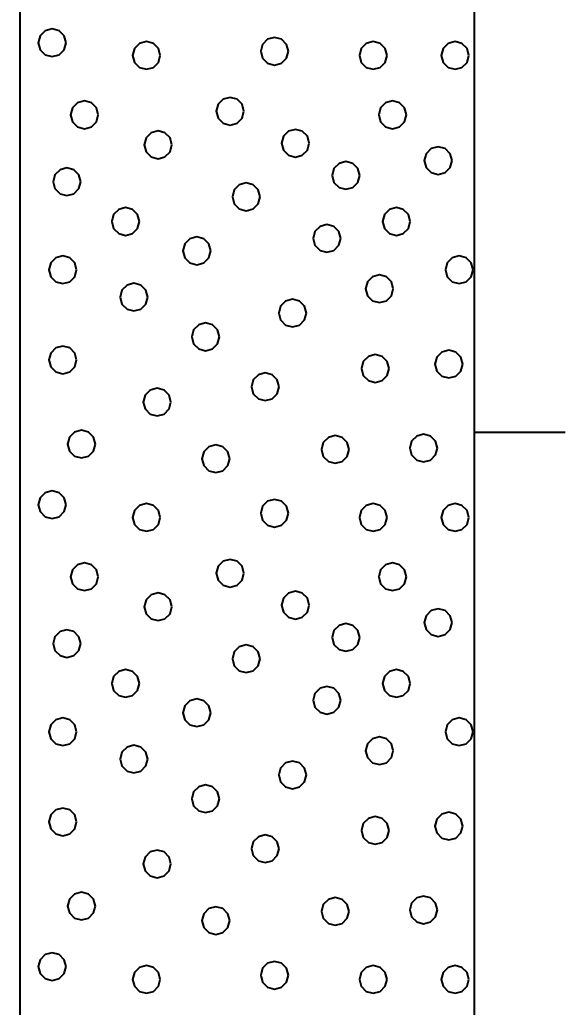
# Model space of a CAD drawing. Extents: x -76 to 974, y -1080 to -735.
# Drawn here: x 929.01 to 932.01, y -938.34 to -932.91 of the extents above; entities that cross this region are included whole.
import ezdxf

# ---------------------------------------------------------------- set-up
doc = ezdxf.new("R2010")
doc.units = 0
doc.header["$LTSCALE"] = 0.36
doc.layers.add('27', color=7, linetype='Continuous', lineweight=40)

msp = doc.modelspace()

# ---------------------------------------------------------------- linework, layer by layer
at = {"layer": '27'}
for p, q in [((929.0077, -930.6789), (929.0077, -942.6789)), ((931.5077, -942.6789), (931.5077, -930.6789)), ((932.0077, -935.1789), (931.5077, -935.1789))]:
    msp.add_line(p, q, dxfattribs=at)
for points in [[(929.2621, -933.0354), (929.2519, -932.9973), (929.224, -932.9694), (929.1859, -932.9592), (929.1478, -932.9694), (929.1199, -932.9973), (929.1097, -933.0354), (929.1199, -933.0735), (929.1478, -933.1014), (929.1859, -933.1116), (929.224, -933.1014), (929.2519, -933.0735)], [(929.7808, -933.1053), (929.7706, -933.0672), (929.7427, -933.0393), (929.7046, -933.0291), (929.6665, -933.0393), (929.6386, -933.0672), (929.6284, -933.1053), (929.6386, -933.1434), (929.6665, -933.1713), (929.7046, -933.1815), (929.7427, -933.1713), (929.7706, -933.1434)], [(930.4851, -933.0824), (930.4748, -933.0443), (930.447, -933.0164), (930.4089, -933.0062), (930.3708, -933.0164), (930.3429, -933.0443), (930.3327, -933.0824), (930.3429, -933.1205), (930.3708, -933.1484), (930.4089, -933.1586), (930.447, -933.1484), (930.4748, -933.1205)], [(931.0279, -933.1053), (931.0177, -933.0672), (930.9898, -933.0393), (930.9517, -933.0291), (930.9136, -933.0393), (930.8857, -933.0672), (930.8755, -933.1053), (930.8857, -933.1434), (930.9136, -933.1713), (930.9517, -933.1815), (930.9898, -933.1713), (931.0177, -933.1434)], [(931.4779, -933.1053), (931.4677, -933.0672), (931.4398, -933.0393), (931.4017, -933.0291), (931.3636, -933.0393), (931.3357, -933.0672), (931.3255, -933.1053), (931.3357, -933.1434), (931.3636, -933.1713), (931.4017, -933.1815), (931.4398, -933.1713), (931.4677, -933.1434)], [(929.4396, -933.4316), (929.4294, -933.3935), (929.4015, -933.3656), (929.3634, -933.3554), (929.3253, -933.3656), (929.2974, -933.3935), (929.2872, -933.4316), (929.2974, -933.4697), (929.3253, -933.4975), (929.3634, -933.5078), (929.4015, -933.4975), (929.4294, -933.4697)], [(930.2406, -933.412), (930.2304, -933.3739), (930.2025, -933.346), (930.1644, -933.3358), (930.1263, -933.346), (930.0984, -933.3739), (930.0882, -933.412), (930.0984, -933.4501), (930.1263, -933.478), (930.1644, -933.4882), (930.2025, -933.478), (930.2304, -933.4501)], [(931.1342, -933.4316), (931.124, -933.3935), (931.0961, -933.3656), (931.058, -933.3554), (931.0199, -933.3656), (930.9921, -933.3935), (930.9818, -933.4316), (930.9921, -933.4697), (931.0199, -933.4976), (931.058, -933.5078), (931.0961, -933.4976), (931.124, -933.4697)], [(929.8446, -933.5968), (929.8344, -933.5587), (929.8065, -933.5308), (929.7684, -933.5206), (929.7303, -933.5308), (929.7024, -933.5587), (929.6922, -933.5968), (929.7024, -933.6349), (929.7303, -933.6628), (929.7684, -933.673), (929.8065, -933.6628), (929.8344, -933.6349)], [(930.5997, -933.5878), (930.5894, -933.5497), (930.5616, -933.5218), (930.5235, -933.5116), (930.4854, -933.5218), (930.4575, -933.5497), (930.4473, -933.5878), (930.4575, -933.6259), (930.4854, -933.6538), (930.5235, -933.664), (930.5616, -933.6538), (930.5894, -933.6259)], [(931.3851, -933.6837), (931.3749, -933.6456), (931.347, -933.6177), (931.3089, -933.6075), (931.2708, -933.6177), (931.2429, -933.6456), (931.2327, -933.6837), (931.2429, -933.7218), (931.2708, -933.7497), (931.3089, -933.7599), (931.347, -933.7497), (931.3749, -933.7218)], [(930.8779, -933.7651), (930.8677, -933.727), (930.8398, -933.6991), (930.8017, -933.6889), (930.7636, -933.6991), (930.7357, -933.727), (930.7255, -933.7651), (930.7357, -933.8032), (930.7636, -933.8311), (930.8017, -933.8413), (930.8398, -933.8311), (930.8677, -933.8032)], [(929.3435, -933.7994), (929.3332, -933.7613), (929.3054, -933.7334), (929.2673, -933.7232), (929.2292, -933.7334), (929.2013, -933.7613), (929.1911, -933.7994), (929.2013, -933.8375), (929.2292, -933.8654), (929.2673, -933.8756), (929.3054, -933.8654), (929.3332, -933.8375)], [(930.3295, -933.8826), (930.3193, -933.8445), (930.2914, -933.8166), (930.2533, -933.8064), (930.2152, -933.8166), (930.1873, -933.8445), (930.1771, -933.8826), (930.1873, -933.9207), (930.2152, -933.9486), (930.2533, -933.9588), (930.2914, -933.9486), (930.3193, -933.9207)], [(929.6664, -934.0181), (929.6561, -933.98), (929.6283, -933.9521), (929.5902, -933.9419), (929.5521, -933.9521), (929.5242, -933.98), (929.514, -934.0181), (929.5242, -934.0562), (929.5521, -934.0841), (929.5902, -934.0943), (929.6283, -934.0841), (929.6561, -934.0562)], [(931.155, -934.0181), (931.1448, -933.98), (931.1169, -933.9521), (931.0788, -933.9419), (931.0407, -933.9521), (931.0128, -933.98), (931.0026, -934.0181), (931.0128, -934.0562), (931.0407, -934.0841), (931.0788, -934.0943), (931.1169, -934.0841), (931.1448, -934.0562)], [(930.7736, -934.1109), (930.7634, -934.0728), (930.7355, -934.0449), (930.6974, -934.0347), (930.6593, -934.0449), (930.6314, -934.0728), (930.6212, -934.1109), (930.6314, -934.149), (930.6593, -934.1769), (930.6974, -934.1871), (930.7355, -934.1769), (930.7634, -934.149)], [(930.0579, -934.1795), (930.0477, -934.1414), (930.0198, -934.1135), (929.9817, -934.1033), (929.9436, -934.1135), (929.9157, -934.1414), (929.9055, -934.1795), (929.9157, -934.2176), (929.9436, -934.2455), (929.9817, -934.2557), (930.0198, -934.2455), (930.0477, -934.2176)], [(929.3206, -934.2838), (929.3104, -934.2457), (929.2825, -934.2178), (929.2444, -934.2076), (929.2063, -934.2178), (929.1784, -934.2457), (929.1682, -934.2838), (929.1784, -934.3219), (929.2063, -934.3497), (929.2444, -934.36), (929.2825, -934.3497), (929.3104, -934.3219)], [(931.5008, -934.2838), (931.4906, -934.2457), (931.4627, -934.2178), (931.4246, -934.2076), (931.3865, -934.2178), (931.3586, -934.2457), (931.3484, -934.2838), (931.3586, -934.3219), (931.3865, -934.3497), (931.4246, -934.36), (931.4627, -934.3497), (931.4906, -934.3219)], [(931.0622, -934.388), (931.052, -934.3499), (931.0241, -934.322), (930.986, -934.3118), (930.9479, -934.322), (930.92, -934.3499), (930.9098, -934.388), (930.92, -934.4261), (930.9479, -934.454), (930.986, -934.4642), (931.0241, -934.454), (931.052, -934.4261)], [(929.7121, -934.4338), (929.7019, -934.3957), (929.674, -934.3678), (929.6359, -934.3576), (929.5978, -934.3678), (929.5699, -934.3957), (929.5597, -934.4338), (929.5699, -934.4719), (929.5978, -934.4998), (929.6359, -934.51), (929.674, -934.4998), (929.7019, -934.4719)], [(930.5842, -934.5215), (930.574, -934.4834), (930.5461, -934.4555), (930.508, -934.4453), (930.4699, -934.4555), (930.442, -934.4834), (930.4318, -934.5215), (930.442, -934.5596), (930.4699, -934.5875), (930.508, -934.5977), (930.5461, -934.5875), (930.574, -934.5596)], [(930.1062, -934.6524), (930.096, -934.6143), (930.0681, -934.5864), (930.03, -934.5762), (929.9919, -934.5864), (929.964, -934.6143), (929.9538, -934.6524), (929.964, -934.6905), (929.9919, -934.7184), (930.03, -934.7286), (930.0681, -934.7184), (930.096, -934.6905)], [(929.3206, -934.7796), (929.3104, -934.7415), (929.2825, -934.7136), (929.2444, -934.7034), (929.2063, -934.7136), (929.1784, -934.7415), (929.1682, -934.7796), (929.1784, -934.8177), (929.2063, -934.8455), (929.2444, -934.8558), (929.2825, -934.8455), (929.3104, -934.8177)], [(931.4436, -934.8024), (931.4334, -934.7643), (931.4055, -934.7364), (931.3674, -934.7262), (931.3293, -934.7364), (931.3014, -934.7643), (931.2912, -934.8024), (931.3014, -934.8405), (931.3293, -934.8684), (931.3674, -934.8786), (931.4055, -934.8684), (931.4334, -934.8405)], [(931.0393, -934.8266), (931.0291, -934.7885), (931.0012, -934.7606), (930.9631, -934.7504), (930.925, -934.7606), (930.8971, -934.7885), (930.8869, -934.8266), (930.8971, -934.8647), (930.925, -934.8926), (930.9631, -934.9028), (931.0012, -934.8926), (931.0291, -934.8647)], [(930.4342, -934.927), (930.424, -934.8889), (930.3961, -934.861), (930.358, -934.8508), (930.3199, -934.861), (930.292, -934.8889), (930.2818, -934.927), (930.292, -934.9651), (930.3199, -934.993), (930.358, -935.0032), (930.3961, -934.993), (930.424, -934.9651)], [(929.8392, -935.0109), (929.829, -934.9728), (929.8011, -934.9449), (929.763, -934.9347), (929.7249, -934.9449), (929.6971, -934.9728), (929.6868, -935.0109), (929.6971, -935.049), (929.7249, -935.0769), (929.763, -935.0871), (929.8011, -935.0769), (929.829, -935.049)], [(929.4235, -935.2423), (929.4133, -935.2042), (929.3854, -935.1763), (929.3473, -935.1661), (929.3092, -935.1763), (929.2814, -935.2042), (929.2711, -935.2423), (929.2814, -935.2804), (929.3092, -935.3083), (929.3473, -935.3185), (929.3854, -935.3083), (929.4133, -935.2804)], [(930.8194, -935.2715), (930.8092, -935.2334), (930.7813, -935.2055), (930.7432, -935.1953), (930.7051, -935.2055), (930.6772, -935.2334), (930.667, -935.2715), (930.6772, -935.3096), (930.7051, -935.3375), (930.7432, -935.3477), (930.7813, -935.3375), (930.8092, -935.3096)], [(931.305, -935.2639), (931.2948, -935.2258), (931.2669, -935.1979), (931.2288, -935.1877), (931.1907, -935.1979), (931.1628, -935.2258), (931.1526, -935.2639), (931.1628, -935.302), (931.1907, -935.3299), (931.2288, -935.3401), (931.2669, -935.3299), (931.2948, -935.302)], [(930.1622, -935.3224), (930.1519, -935.2843), (930.1241, -935.2564), (930.086, -935.2462), (930.0479, -935.2564), (930.02, -935.2843), (930.0098, -935.3224), (930.02, -935.3605), (930.0479, -935.3884), (930.086, -935.3986), (930.1241, -935.3884), (930.1519, -935.3605)], [(929.2621, -935.5754), (929.2519, -935.5373), (929.224, -935.5094), (929.1859, -935.4992), (929.1478, -935.5094), (929.1199, -935.5373), (929.1097, -935.5754), (929.1199, -935.6135), (929.1478, -935.6414), (929.1859, -935.6516), (929.224, -935.6414), (929.2519, -935.6135)], [(929.7808, -935.6453), (929.7706, -935.6072), (929.7427, -935.5793), (929.7046, -935.5691), (929.6665, -935.5793), (929.6386, -935.6072), (929.6284, -935.6453), (929.6386, -935.6834), (929.6665, -935.7113), (929.7046, -935.7215), (929.7427, -935.7113), (929.7706, -935.6834)], [(930.4851, -935.6224), (930.4748, -935.5843), (930.447, -935.5564), (930.4089, -935.5462), (930.3708, -935.5564), (930.3429, -935.5843), (930.3327, -935.6224), (930.3429, -935.6605), (930.3708, -935.6884), (930.4089, -935.6986), (930.447, -935.6884), (930.4748, -935.6605)], [(931.0279, -935.6453), (931.0177, -935.6072), (930.9898, -935.5793), (930.9517, -935.5691), (930.9136, -935.5793), (930.8857, -935.6072), (930.8755, -935.6453), (930.8857, -935.6834), (930.9136, -935.7113), (930.9517, -935.7215), (930.9898, -935.7113), (931.0177, -935.6834)], [(931.4779, -935.6453), (931.4677, -935.6072), (931.4398, -935.5793), (931.4017, -935.5691), (931.3636, -935.5793), (931.3357, -935.6072), (931.3255, -935.6453), (931.3357, -935.6834), (931.3636, -935.7113), (931.4017, -935.7215), (931.4398, -935.7113), (931.4677, -935.6834)], [(929.4396, -935.9716), (929.4294, -935.9335), (929.4015, -935.9056), (929.3634, -935.8954), (929.3253, -935.9056), (929.2974, -935.9335), (929.2872, -935.9716), (929.2974, -936.0097), (929.3253, -936.0375), (929.3634, -936.0478), (929.4015, -936.0375), (929.4294, -936.0097)], [(930.2406, -935.952), (930.2304, -935.9139), (930.2025, -935.886), (930.1644, -935.8758), (930.1263, -935.886), (930.0984, -935.9139), (930.0882, -935.952), (930.0984, -935.9901), (930.1263, -936.018), (930.1644, -936.0282), (930.2025, -936.018), (930.2304, -935.9901)], [(931.1342, -935.9716), (931.124, -935.9335), (931.0961, -935.9056), (931.058, -935.8954), (931.0199, -935.9056), (930.9921, -935.9335), (930.9818, -935.9716), (930.9921, -936.0097), (931.0199, -936.0376), (931.058, -936.0478), (931.0961, -936.0376), (931.124, -936.0097)], [(929.8446, -936.1368), (929.8344, -936.0987), (929.8065, -936.0708), (929.7684, -936.0606), (929.7303, -936.0708), (929.7024, -936.0987), (929.6922, -936.1368), (929.7024, -936.1749), (929.7303, -936.2028), (929.7684, -936.213), (929.8065, -936.2028), (929.8344, -936.1749)], [(930.5997, -936.1278), (930.5894, -936.0897), (930.5616, -936.0618), (930.5235, -936.0516), (930.4854, -936.0618), (930.4575, -936.0897), (930.4473, -936.1278), (930.4575, -936.1659), (930.4854, -936.1938), (930.5235, -936.204), (930.5616, -936.1938), (930.5894, -936.1659)], [(931.3851, -936.2237), (931.3749, -936.1856), (931.347, -936.1577), (931.3089, -936.1475), (931.2708, -936.1577), (931.2429, -936.1856), (931.2327, -936.2237), (931.2429, -936.2618), (931.2708, -936.2897), (931.3089, -936.2999), (931.347, -936.2897), (931.3749, -936.2618)], [(930.8779, -936.3051), (930.8677, -936.267), (930.8398, -936.2391), (930.8017, -936.2289), (930.7636, -936.2391), (930.7357, -936.267), (930.7255, -936.3051), (930.7357, -936.3432), (930.7636, -936.3711), (930.8017, -936.3813), (930.8398, -936.3711), (930.8677, -936.3432)], [(929.3435, -936.3394), (929.3332, -936.3013), (929.3054, -936.2734), (929.2673, -936.2632), (929.2292, -936.2734), (929.2013, -936.3013), (929.1911, -936.3394), (929.2013, -936.3775), (929.2292, -936.4054), (929.2673, -936.4156), (929.3054, -936.4054), (929.3332, -936.3775)], [(930.3295, -936.4226), (930.3193, -936.3845), (930.2914, -936.3566), (930.2533, -936.3464), (930.2152, -936.3566), (930.1873, -936.3845), (930.1771, -936.4226), (930.1873, -936.4607), (930.2152, -936.4886), (930.2533, -936.4988), (930.2914, -936.4886), (930.3193, -936.4607)], [(929.6664, -936.5581), (929.6561, -936.52), (929.6283, -936.4921), (929.5902, -936.4819), (929.5521, -936.4921), (929.5242, -936.52), (929.514, -936.5581), (929.5242, -936.5962), (929.5521, -936.6241), (929.5902, -936.6343), (929.6283, -936.6241), (929.6561, -936.5962)], [(931.155, -936.5581), (931.1448, -936.52), (931.1169, -936.4921), (931.0788, -936.4819), (931.0407, -936.4921), (931.0128, -936.52), (931.0026, -936.5581), (931.0128, -936.5962), (931.0407, -936.6241), (931.0788, -936.6343), (931.1169, -936.6241), (931.1448, -936.5962)], [(930.7736, -936.6509), (930.7634, -936.6128), (930.7355, -936.5849), (930.6974, -936.5747), (930.6593, -936.5849), (930.6314, -936.6128), (930.6212, -936.6509), (930.6314, -936.689), (930.6593, -936.7169), (930.6974, -936.7271), (930.7355, -936.7169), (930.7634, -936.689)], [(930.0579, -936.7195), (930.0477, -936.6814), (930.0198, -936.6535), (929.9817, -936.6433), (929.9436, -936.6535), (929.9157, -936.6814), (929.9055, -936.7195), (929.9157, -936.7576), (929.9436, -936.7855), (929.9817, -936.7957), (930.0198, -936.7855), (930.0477, -936.7576)], [(929.3206, -936.8238), (929.3104, -936.7857), (929.2825, -936.7578), (929.2444, -936.7476), (929.2063, -936.7578), (929.1784, -936.7857), (929.1682, -936.8238), (929.1784, -936.8619), (929.2063, -936.8897), (929.2444, -936.9), (929.2825, -936.8897), (929.3104, -936.8619)], [(931.5008, -936.8238), (931.4906, -936.7857), (931.4627, -936.7578), (931.4246, -936.7476), (931.3865, -936.7578), (931.3586, -936.7857), (931.3484, -936.8238), (931.3586, -936.8619), (931.3865, -936.8897), (931.4246, -936.9), (931.4627, -936.8897), (931.4906, -936.8619)], [(929.7121, -936.9738), (929.7019, -936.9357), (929.674, -936.9078), (929.6359, -936.8976), (929.5978, -936.9078), (929.5699, -936.9357), (929.5597, -936.9738), (929.5699, -937.0119), (929.5978, -937.0398), (929.6359, -937.05), (929.674, -937.0398), (929.7019, -937.0119)], [(931.0622, -936.928), (931.052, -936.8899), (931.0241, -936.862), (930.986, -936.8518), (930.9479, -936.862), (930.92, -936.8899), (930.9098, -936.928), (930.92, -936.9661), (930.9479, -936.994), (930.986, -937.0042), (931.0241, -936.994), (931.052, -936.9661)], [(930.5842, -937.0615), (930.574, -937.0234), (930.5461, -936.9955), (930.508, -936.9853), (930.4699, -936.9955), (930.442, -937.0234), (930.4318, -937.0615), (930.442, -937.0996), (930.4699, -937.1275), (930.508, -937.1377), (930.5461, -937.1275), (930.574, -937.0996)], [(930.1062, -937.1924), (930.096, -937.1543), (930.0681, -937.1264), (930.03, -937.1162), (929.9919, -937.1264), (929.964, -937.1543), (929.9538, -937.1924), (929.964, -937.2305), (929.9919, -937.2584), (930.03, -937.2686), (930.0681, -937.2584), (930.096, -937.2305)], [(929.3206, -937.3196), (929.3104, -937.2815), (929.2825, -937.2536), (929.2444, -937.2434), (929.2063, -937.2536), (929.1784, -937.2815), (929.1682, -937.3196), (929.1784, -937.3577), (929.2063, -937.3855), (929.2444, -937.3958), (929.2825, -937.3855), (929.3104, -937.3577)], [(931.4436, -937.3424), (931.4334, -937.3043), (931.4055, -937.2764), (931.3674, -937.2662), (931.3293, -937.2764), (931.3014, -937.3043), (931.2912, -937.3424), (931.3014, -937.3805), (931.3293, -937.4084), (931.3674, -937.4186), (931.4055, -937.4084), (931.4334, -937.3805)], [(931.0393, -937.3666), (931.0291, -937.3285), (931.0012, -937.3006), (930.9631, -937.2904), (930.925, -937.3006), (930.8971, -937.3285), (930.8869, -937.3666), (930.8971, -937.4047), (930.925, -937.4326), (930.9631, -937.4428), (931.0012, -937.4326), (931.0291, -937.4047)], [(930.4342, -937.467), (930.424, -937.4289), (930.3961, -937.401), (930.358, -937.3908), (930.3199, -937.401), (930.292, -937.4289), (930.2818, -937.467), (930.292, -937.5051), (930.3199, -937.533), (930.358, -937.5432), (930.3961, -937.533), (930.424, -937.5051)], [(929.8392, -937.5509), (929.829, -937.5128), (929.8011, -937.4849), (929.763, -937.4747), (929.7249, -937.4849), (929.6971, -937.5128), (929.6868, -937.5509), (929.6971, -937.589), (929.7249, -937.6169), (929.763, -937.6271), (929.8011, -937.6169), (929.829, -937.589)], [(929.4235, -937.7823), (929.4133, -937.7442), (929.3854, -937.7163), (929.3473, -937.7061), (929.3092, -937.7163), (929.2814, -937.7442), (929.2711, -937.7823), (929.2814, -937.8204), (929.3092, -937.8483), (929.3473, -937.8585), (929.3854, -937.8483), (929.4133, -937.8204)], [(930.8194, -937.8115), (930.8092, -937.7734), (930.7813, -937.7455), (930.7432, -937.7353), (930.7051, -937.7455), (930.6772, -937.7734), (930.667, -937.8115), (930.6772, -937.8496), (930.7051, -937.8775), (930.7432, -937.8877), (930.7813, -937.8775), (930.8092, -937.8496)], [(931.305, -937.8039), (931.2948, -937.7658), (931.2669, -937.7379), (931.2288, -937.7277), (931.1907, -937.7379), (931.1628, -937.7658), (931.1526, -937.8039), (931.1628, -937.842), (931.1907, -937.8699), (931.2288, -937.8801), (931.2669, -937.8699), (931.2948, -937.842)], [(930.1622, -937.8624), (930.1519, -937.8243), (930.1241, -937.7964), (930.086, -937.7862), (930.0479, -937.7964), (930.02, -937.8243), (930.0098, -937.8624), (930.02, -937.9005), (930.0479, -937.9284), (930.086, -937.9386), (930.1241, -937.9284), (930.1519, -937.9005)], [(929.2621, -938.1154), (929.2519, -938.0773), (929.224, -938.0494), (929.1859, -938.0392), (929.1478, -938.0494), (929.1199, -938.0773), (929.1097, -938.1154), (929.1199, -938.1535), (929.1478, -938.1814), (929.1859, -938.1916), (929.224, -938.1814), (929.2519, -938.1535)], [(930.4851, -938.1624), (930.4748, -938.1243), (930.447, -938.0964), (930.4089, -938.0862), (930.3708, -938.0964), (930.3429, -938.1243), (930.3327, -938.1624), (930.3429, -938.2005), (930.3708, -938.2284), (930.4089, -938.2386), (930.447, -938.2284), (930.4748, -938.2005)], [(929.7808, -938.1853), (929.7706, -938.1472), (929.7427, -938.1193), (929.7046, -938.1091), (929.6665, -938.1193), (929.6386, -938.1472), (929.6284, -938.1853), (929.6386, -938.2234), (929.6665, -938.2513), (929.7046, -938.2615), (929.7427, -938.2513), (929.7706, -938.2234)], [(931.0279, -938.1853), (931.0177, -938.1472), (930.9898, -938.1193), (930.9517, -938.1091), (930.9136, -938.1193), (930.8857, -938.1472), (930.8755, -938.1853), (930.8857, -938.2234), (930.9136, -938.2513), (930.9517, -938.2615), (930.9898, -938.2513), (931.0177, -938.2234)], [(931.4779, -938.1853), (931.4677, -938.1472), (931.4398, -938.1193), (931.4017, -938.1091), (931.3636, -938.1193), (931.3357, -938.1472), (931.3255, -938.1853), (931.3357, -938.2234), (931.3636, -938.2513), (931.4017, -938.2615), (931.4398, -938.2513), (931.4677, -938.2234)]]:
    msp.add_lwpolyline(points, close=True, dxfattribs=at)

doc.saveas('drawing.dxf')
